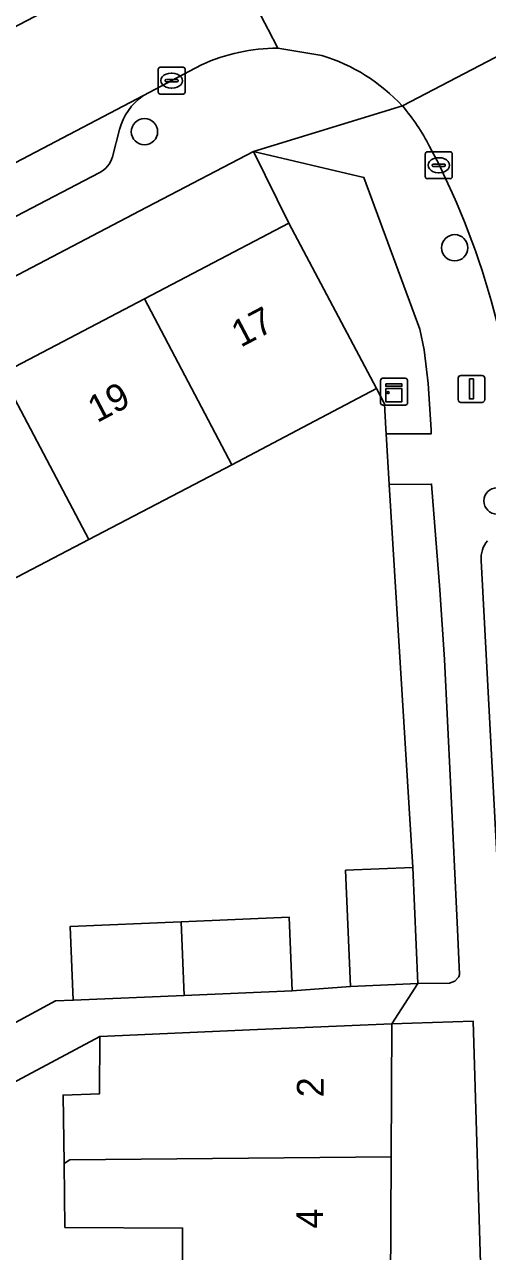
# Model space of a CAD drawing. Extents: x 163008 to 163854, y 382777 to 383982.
# Drawn here: x 163570.19 to 163587.42, y 383595.15 to 383640.84 of the extents above; entities that cross this region are included whole.
import ezdxf

# ---------------------------------------------------------------- set-up
doc = ezdxf.new("R2010")
doc.units = 0
for name, color, linetype in [('IMGEO_Boom', 7, 'Continuous'), ('IMGEO_Erf', 7, 'Continuous'), ('IMGEO_Groenvoorziening', 7, 'Continuous'), ('IMGEO_Kast', 7, 'Continuous'), ('IMGEO_Kolk', 7, 'Continuous'), ('IMGEO_Lichtmast', 7, 'Continuous'), ('IMGEO_Pand', 7, 'Continuous'), ('IMGEO_Pand_nummerreeks', 7, 'Continuous'), ('IMGEO_Parkeervlak_open', 7, 'Continuous'), ('IMGEO_Rijbaan_lokaal_open', 7, 'Continuous'), ('IMGEO_Voetpad_open', 7, 'Continuous')]:
    doc.layers.add(name, color=color, linetype=linetype)

msp = doc.modelspace()

# ---------------------------------------------------------------- linework, layer by layer
at = {"layer": 'IMGEO_Boom'}
for centre in [(163574.651, 383636.849), (163586.197, 383632.526), (163587.771, 383623.099)]:
    msp.add_circle(centre, 0.489, dxfattribs=at)
at = {"layer": 'IMGEO_Erf'}
for points in [[(163564.023, 383625.045), (163569.335, 383627.833), (163574.648, 383630.622), (163580.029, 383633.447), (163578.714, 383636.107), (163574.482, 383633.9), (163544.838, 383618.349), (163536.37, 383613.881), (163536.02, 383613.7), (163537.273, 383611.003), (163542.772, 383613.89), (163548.085, 383616.678), (163553.397, 383619.467), (163558.71, 383622.256)], [(163587.188, 383593.897), (163586.887, 383603.721), (163583.856, 383603.628), (163583.831, 383598.677), (163583.807, 383593.849), (163583.782, 383589.015), (163583.757, 383584.182), (163583.731, 383579.351), (163583.706, 383574.521), (163583.681, 383569.691), (163583.656, 383564.863), (163586.876, 383564.868), (163586.94, 383566.017), (163587.172, 383579.329)]]:
    msp.add_lwpolyline(points, close=True, dxfattribs=at)
for points in [[(163555.02, 383595.635), (163571.34, 383604.482), (163572.001, 383604.506), (163571.884, 383607.249), (163576.016, 383607.426), (163580.031, 383607.598), (163580.148, 383604.854), (163582.322, 383605.021), (163582.136, 383609.342), (163584.636, 383609.449), (163583.763, 383623.709), (163583.647, 383625.602), (163583.636, 383625.789), (163583.58, 383626.711), (163583.289, 383627.287), (163580.765, 383625.952), (163577.897, 383624.44), (163572.58, 383621.659), (163567.264, 383618.878)], [(163576.068, 383593.772), (163576.07, 383596.019), (163571.691, 383596.043), (163571.658, 383598.429), (163571.622, 383600.972), (163572.983, 383601.02), (163572.991, 383603.152), (163559.388, 383595.896), (163559.338, 383593.551)]]:
    msp.add_lwpolyline(points, dxfattribs=at)
at = {"layer": 'IMGEO_Groenvoorziening'}
for points in [[(163582.818, 383635.149), (163578.714, 383636.107), (163580.029, 383633.447), (163583.289, 383627.287), (163583.58, 383626.711), (163583.636, 383625.789), (163583.647, 383625.602), (163585.326, 383625.602), (163585.317, 383625.743), (163585.205, 383627.469), (163585.059, 383628.727), (163584.895, 383629.489)], [(163585.336, 383623.724), (163583.763, 383623.709), (163584.636, 383609.449), (163584.822, 383605.128), (163586, 383605.135), (163586.206, 383605.211), (163586.347, 383605.373), (163586.379, 383605.462), (163586.302, 383607.14), (163586.037, 383612.627), (163585.817, 383617.196), (163585.644, 383619.785)]]:
    msp.add_lwpolyline(points, close=True, dxfattribs=at)
at = {"layer": 'IMGEO_Kast'}
for p, q in [((163583.439, 383626.742), (163583.439, 383627.583)), ((163583.439, 383627.583), (163583.439, 383626.742)), ((163583.514, 383627.667), (163584.355, 383627.667)), ((163584.355, 383627.667), (163583.514, 383627.667)), ((163584.439, 383627.592), (163584.439, 383626.751)), ((163584.439, 383626.751), (163584.439, 383627.592)), ((163584.364, 383626.667), (163583.523, 383626.667)), ((163583.523, 383626.667), (163584.364, 383626.667))]:
    msp.add_line(p, q, dxfattribs=at)
for points in [[(163583.634, 383627.457), (163584.234, 383627.457), (163584.234, 383627.372), (163583.634, 383627.372), (163583.634, 383627.457)], [(163583.634, 383627.282), (163584.234, 383627.282), (163584.234, 383626.793), (163583.634, 383626.793), (163583.634, 383627.282)]]:
    msp.add_lwpolyline(points, dxfattribs=at)
msp.add_circle((163583.718, 383627.131), 0.0377, dxfattribs=at)
for centre, start, end in [((163583.517, 383627.589), 92.4484, 184.2845), ((163583.517, 383627.589), 92.4484, 184.2845), ((163584.361, 383627.589), 2.4484, 94.2845), ((163584.361, 383627.589), 2.4484, 94.2845), ((163583.517, 383626.745), 182.4484, 274.2845), ((163583.517, 383626.745), 182.4484, 274.2845), ((163584.361, 383626.745), 272.4484, 4.2845), ((163584.361, 383626.745), 272.4484, 4.2845)]:
    msp.add_arc(centre, 0.0779, start, end, dxfattribs=at)
at = {"layer": 'IMGEO_Kolk'}
for p, q in [((163575.163, 383638.325), (163575.163, 383639.177)), ((163575.238, 383639.251), (163576.09, 383639.251)), ((163576.164, 383639.177), (163576.164, 383638.325)), ((163575.422, 383638.745), (163575.422, 383638.757)), ((163575.465, 383638.794), (163575.863, 383638.794)), ((163575.651, 383639.031), (163575.676, 383639.031)), ((163575.906, 383638.757), (163575.906, 383638.745)), ((163575.86, 383638.708), (163575.462, 383638.708)), ((163575.674, 383638.471), (163575.649, 383638.471)), ((163576.09, 383638.251), (163575.238, 383638.251)), ((163585.104, 383635.174), (163585.104, 383636.026)), ((163585.179, 383636.1), (163586.031, 383636.1)), ((163586.105, 383636.026), (163586.105, 383635.174)), ((163585.363, 383635.594), (163585.363, 383635.606)), ((163585.801, 383635.557), (163585.403, 383635.557)), ((163585.406, 383635.643), (163585.804, 383635.643)), ((163585.592, 383635.88), (163585.617, 383635.88)), ((163585.847, 383635.606), (163585.847, 383635.594)), ((163586.031, 383635.1), (163585.179, 383635.1)), ((163585.615, 383635.32), (163585.59, 383635.32))]:
    msp.add_line(p, q, dxfattribs=at)
for points in [[(163575.163, 383638.325), (163575.163, 383639.177)], [(163575.238, 383639.251), (163576.09, 383639.251)], [(163576.164, 383639.177), (163576.164, 383638.325)], [(163576.09, 383638.251), (163575.238, 383638.251)], [(163585.104, 383635.174), (163585.104, 383636.026)], [(163585.179, 383636.1), (163586.031, 383636.1)], [(163586.105, 383636.026), (163586.105, 383635.174)], [(163586.031, 383635.1), (163585.179, 383635.1)]]:
    msp.add_lwpolyline(points, dxfattribs=at)
for centre, radius, start, end in [((163575.24, 383639.175), 0.0765, 91.552, 178.448), ((163575.24, 383639.175), 0.0765, 91.552, 178.448), ((163576.088, 383639.175), 0.0765, 1.552, 88.448), ((163576.088, 383639.175), 0.0765, 1.552, 88.448), ((163575.462, 383638.754), 0.0403, 85.8775, 175.7526), ((163575.459, 383638.744), 0.0366, 178.938, 274.7102), ((163575.863, 383638.751), 0.043, 264.8664, 352.4533), ((163575.867, 383638.756), 0.0386, 1.7309, 96.639), ((163575.24, 383638.327), 0.0765, 181.552, 268.448), ((163575.24, 383638.327), 0.0765, 181.552, 268.448), ((163576.088, 383638.327), 0.0765, 271.552, 358.448), ((163576.088, 383638.327), 0.0765, 271.552, 358.448), ((163585.181, 383636.024), 0.0765, 91.552, 178.448), ((163585.181, 383636.024), 0.0765, 91.552, 178.448), ((163586.029, 383636.024), 0.0765, 1.552, 88.448), ((163586.029, 383636.024), 0.0765, 1.552, 88.448), ((163585.403, 383635.603), 0.0403, 85.8775, 175.7526), ((163585.4, 383635.593), 0.0366, 178.938, 274.7102), ((163585.804, 383635.6), 0.043, 264.8664, 352.4533), ((163585.808, 383635.605), 0.0386, 1.7309, 96.639), ((163585.181, 383635.176), 0.0765, 181.552, 268.448), ((163585.181, 383635.176), 0.0765, 181.552, 268.448), ((163586.029, 383635.176), 0.0765, 271.552, 358.448), ((163586.029, 383635.176), 0.0765, 271.552, 358.448)]:
    msp.add_arc(centre, radius, start, end, dxfattribs=at)
for centre, major_axis, ratio, start_param, end_param in [((163575.65, 383638.751), (-0.387, 0.002), 0.722429, 4.712389, 7.853982), ((163575.675, 383638.751), (-0.39, 0.002), 0.717154, 1.570796, 4.712389), ((163585.591, 383635.6), (-0.387, 0.002), 0.722429, 4.712389, 7.853982), ((163585.616, 383635.6), (-0.39, 0.002), 0.717154, 1.570796, 4.712389)]:
    msp.add_ellipse(centre, major_axis=major_axis, ratio=ratio, start_param=start_param, end_param=end_param, dxfattribs=at)
at = {"layer": 'IMGEO_Lichtmast'}
for p, q in [((163586.425, 383627.77), (163587.215, 383627.77)), ((163587.215, 383627.77), (163586.425, 383627.77)), ((163586.325, 383626.87), (163586.325, 383627.67)), ((163586.325, 383627.67), (163586.325, 383626.87)), ((163587.315, 383627.67), (163587.315, 383626.87)), ((163587.315, 383626.87), (163587.315, 383627.67)), ((163587.215, 383626.77), (163586.425, 383626.77)), ((163586.425, 383626.77), (163587.215, 383626.77))]:
    msp.add_line(p, q, dxfattribs=at)
msp.add_lwpolyline([(163586.745, 383627.645), (163586.895, 383627.645), (163586.895, 383626.895), (163586.745, 383626.895), (163586.745, 383627.645)], dxfattribs=at)
for centre, start, end in [((163586.425, 383627.67), 90, 180), ((163586.425, 383627.67), 90, 180), ((163587.215, 383627.67), 0, 90), ((163587.215, 383627.67), 360, 90), ((163586.425, 383626.87), 180, 270), ((163586.425, 383626.87), 180, 270), ((163587.215, 383626.87), 270, 0), ((163587.215, 383626.87), 270, 0)]:
    msp.add_arc(centre, 0.1, start, end, dxfattribs=at)
at = {"layer": 'IMGEO_Pand'}
for points in [[(163580.029, 383633.447), (163574.648, 383630.622), (163577.897, 383624.44), (163580.765, 383625.952), (163583.289, 383627.287)], [(163572.58, 383621.659), (163577.897, 383624.44), (163574.648, 383630.622), (163569.335, 383627.833)], [(163564.023, 383625.045), (163567.264, 383618.878), (163572.58, 383621.659), (163569.335, 383627.833)], [(163584.636, 383609.449), (163582.136, 383609.342), (163582.322, 383605.021), (163584.822, 383605.128)], [(163576.016, 383607.426), (163571.884, 383607.249), (163572.001, 383604.506), (163576.123, 383604.682)], [(163576.016, 383607.426), (163576.123, 383604.682), (163580.148, 383604.854), (163580.031, 383607.598)], [(163571.658, 383598.429), (163571.872, 383598.557), (163583.831, 383598.677), (163583.856, 383603.628), (163578.861, 383603.41), (163572.991, 383603.152), (163572.983, 383601.02), (163571.622, 383600.972)], [(163576.068, 383593.772), (163583.807, 383593.849), (163583.831, 383598.677), (163571.872, 383598.557), (163571.658, 383598.429), (163571.691, 383596.043), (163576.07, 383596.019)]]:
    msp.add_lwpolyline(points, close=True, dxfattribs=at)
at = {"layer": 'IMGEO_Parkeervlak_open'}
for points in [[(163574.61, 383638.192), (163540.728, 383620.414), (163541.546, 383618.855), (163542.274, 383619.238)], [(163573.458, 383635.914), (163573.724, 383636.926)], [(163559.271, 383628.166), (163572.968, 383635.316)], [(163587.188, 383620.884), (163588.058, 383604.309)]]:
    msp.add_lwpolyline(points, dxfattribs=at)
for centre, radius, start, end in [((163575.884, 383636.357), 2.234, 124.7777, 165.2504), ((163572.544, 383636.163), 0.947, 296.5848, 344.7529), ((163588.154, 383620.983), 0.971, 139.4683, 185.8415)]:
    msp.add_arc(centre, radius, start, end, dxfattribs=at)
at = {"layer": 'IMGEO_Rijbaan_lokaal_open'}
for points in [[(163590.143, 383646.29), (163590.471, 383646.418), (163590.967, 383646.679), (163588.836, 383650.725), (163588.318, 383650.454), (163583.783, 383648.081), (163582.173, 383647.234), (163577.566, 383644.818), (163577.177, 383644.614), (163579.25, 383640.658), (163579.614, 383639.963), (163581.257, 383639.686)], [(163579.614, 383639.963), (163579.25, 383640.658), (163577.177, 383644.614), (163538.628, 383624.417), (163540.728, 383620.414), (163574.61, 383638.192), (163575.667, 383638.754), (163576.773, 383639.345)], [(163584.249, 383637.806), (163588.563, 383640.064), (163588.226, 383640.923), (163588.092, 383641.239)], [(163589.771, 383636.882), (163588.987, 383638.983), (163588.563, 383640.064), (163584.249, 383637.806)], [(163585.261, 383636.297), (163585.613, 383635.623)]]:
    msp.add_lwpolyline(points, dxfattribs=at)
for centre, radius, start, end in [((163579.641, 383633.002), 6.961, 90.2186, 114.326), ((163579.303, 383633.255), 6.721, 42.6165, 73.0978), ((163578.867, 383633.103), 7.148, 26.5456, 41.1494), ((163558.621, 383622.374), 30.069, 2.5274, 26.1436)]:
    msp.add_arc(centre, radius, start, end, dxfattribs=at)
at = {"layer": 'IMGEO_Voetpad_open'}
for points in [[(163581.257, 383639.686), (163579.614, 383639.963)], [(163576.773, 383639.345), (163575.667, 383638.754), (163574.61, 383638.192)], [(163474.824, 383581.222), (163476.288, 383582.075), (163482.256, 383585.184), (163484.853, 383586.589), (163493.744, 383591.049), (163502.183, 383595.625), (163516.226, 383602.973), (163529.922, 383610.418), (163534.324, 383612.811), (163534.692, 383613.011), (163536.02, 383613.7), (163536.37, 383613.881), (163544.838, 383618.349), (163574.482, 383633.9), (163578.714, 383636.107), (163584.249, 383637.806)], [(163584.249, 383637.806), (163578.714, 383636.107), (163582.818, 383635.149), (163584.895, 383629.489), (163585.059, 383628.727), (163585.205, 383627.469), (163585.317, 383625.743), (163585.326, 383625.602), (163583.647, 383625.602), (163583.763, 383623.709), (163585.336, 383623.724), (163585.644, 383619.785), (163585.817, 383617.196), (163586.037, 383612.627), (163586.302, 383607.14), (163586.379, 383605.462), (163586.347, 383605.373), (163586.206, 383605.211), (163586, 383605.135), (163584.822, 383605.128), (163583.856, 383603.628), (163586.887, 383603.721), (163587.188, 383593.897)], [(163573.724, 383636.926), (163573.458, 383635.914)], [(163585.613, 383635.623), (163585.261, 383636.297)], [(163572.968, 383635.316), (163559.271, 383628.166)], [(163588.058, 383604.309), (163587.188, 383620.884)], [(163554.859, 383593.646), (163559.388, 383595.896), (163572.991, 383603.152), (163578.861, 383603.41), (163583.856, 383603.628), (163584.822, 383605.128), (163582.322, 383605.021), (163580.148, 383604.854), (163576.123, 383604.682), (163572.001, 383604.506), (163571.34, 383604.482), (163555.02, 383595.635), (163555.019, 383595.426), (163551.136, 383595.438), (163546.967, 383595.45), (163545.27, 383595.455), (163540.479, 383604.868), (163537.273, 383611.003), (163536.02, 383613.7), (163534.692, 383613.011)]]:
    msp.add_lwpolyline(points, dxfattribs=at)
for centre, radius, start, end in [((163579.641, 383633.002), 6.961, 90.2186, 114.326), ((163579.303, 383633.255), 6.721, 42.6165, 73.0978), ((163575.884, 383636.357), 2.234, 124.7777, 165.2504), ((163578.867, 383633.103), 7.148, 26.5456, 41.1494), ((163572.544, 383636.163), 0.947, 296.5848, 344.7529), ((163558.621, 383622.374), 30.069, 2.5274, 26.1436), ((163588.154, 383620.983), 0.971, 139.4683, 185.8415)]:
    msp.add_arc(centre, radius, start, end, dxfattribs=at)

# ---------------------------------------------------------------- texts
at = {"layer": 'IMGEO_Pand_nummerreeks'}
for s, rotation, p in [('17', 27.6968, (163578.231, 383628.799)), ('19', 27.6964, (163572.885, 383625.993)), ('2', 89.713, (163581.323, 383600.888)), ('4', 89.713, (163581.298, 383596))]:
    msp.add_text(s, height=1, rotation=rotation, dxfattribs=at).set_placement(p)

doc.saveas('drawing.dxf')
